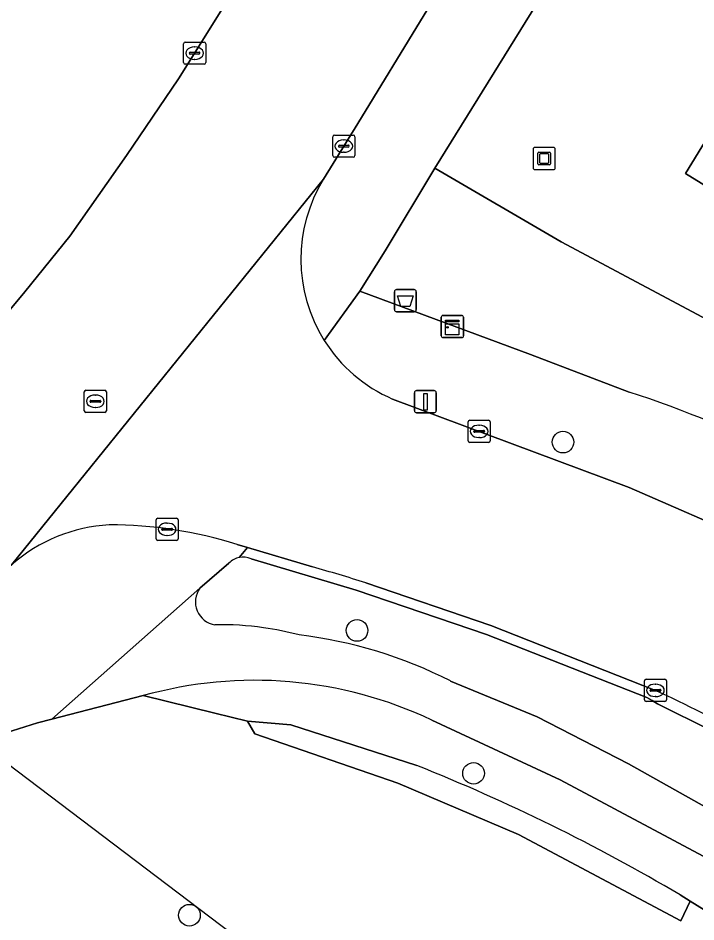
# Model space of a CAD drawing. Extents: x 162803 to 163818, y 381639 to 382475.
# Drawn here: x 162925.14 to 162955.77, y 382094.35 to 382135.2 of the extents above; entities that cross this region are included whole.
import ezdxf

# ---------------------------------------------------------------- set-up
doc = ezdxf.new("R2010")
doc.units = 0
for name, color, linetype in [('IMGEO_Afvalbak', 7, 'Continuous'), ('IMGEO_Berm_groen', 7, 'Continuous'), ('IMGEO_Boom', 7, 'Continuous'), ('IMGEO_Duiker', 7, 'Continuous'), ('IMGEO_Groenvoorziening', 7, 'Continuous'), ('IMGEO_Haag', 7, 'Continuous'), ('IMGEO_Kast', 7, 'Continuous'), ('IMGEO_Kolk', 7, 'Continuous'), ('IMGEO_Kunstobject', 7, 'Continuous'), ('IMGEO_Lichtmast', 7, 'Continuous'), ('IMGEO_Rijbaan_lokaal_gesloten', 7, 'Continuous'), ('IMGEO_Rioolput', 7, 'Continuous'), ('IMGEO_Voetpad_open', 7, 'Continuous')]:
    doc.layers.add(name, color=color, linetype=linetype)

msp = doc.modelspace()

# ---------------------------------------------------------------- linework, layer by layer
at = {"layer": 'IMGEO_Afvalbak'}
for p, q in [((162942.146, 382122.031), (162942.146, 382122.831)), ((162942.146, 382122.831), (162942.146, 382122.031)), ((162942.246, 382122.931), (162943.036, 382122.931)), ((162943.036, 382122.931), (162942.246, 382122.931)), ((162943.136, 382122.831), (162943.136, 382122.031)), ((162943.136, 382122.031), (162943.136, 382122.831)), ((162943.036, 382121.931), (162942.246, 382121.931)), ((162942.246, 382121.931), (162943.036, 382121.931))]:
    msp.add_line(p, q, dxfattribs=at)
msp.add_lwpolyline([(162942.289, 382122.645), (162942.993, 382122.645), (162942.844, 382122.175), (162942.438, 382122.175), (162942.289, 382122.645)], dxfattribs=at)
for centre, start, end in [((162942.246, 382122.831), 90, 180), ((162942.246, 382122.831), 90, 180), ((162943.036, 382122.831), 0, 90), ((162943.036, 382122.831), 360, 90), ((162942.246, 382122.031), 180, 270), ((162942.246, 382122.031), 180, 270), ((162943.036, 382122.031), 270, 0), ((162943.036, 382122.031), 270, 0)]:
    msp.add_arc(centre, 0.1, start, end, dxfattribs=at)
at = {"layer": 'IMGEO_Berm_groen'}
msp.add_lwpolyline([(162924.182, 382121.333), (162925.442, 382122.831), (162927.482, 382125.349), (162930.043, 382128.996), (162932.393, 382132.453), (162938.444, 382142.165), (162943.036, 382149.709), (162947.027, 382156.124), (162953.158, 382165.967), (162956.71, 382171.753), (162963.882, 382183.343), (162967.573, 382189.32), (162970.994, 382194.935), (162976.232, 382203.382), (162977.901, 382206.074)], dxfattribs=at)
at = {"layer": 'IMGEO_Boom'}
for centre in [(162949.766, 382116.04), (162940.457, 382107.527), (162945.725, 382101.07), (162932.881, 382094.658)]:
    msp.add_circle(centre, 0.489, dxfattribs=at)
at = {"layer": 'IMGEO_Duiker'}
msp.add_lwpolyline([(162891.016, 382131.506), (162891.016, 382131.506), (162892.593, 382129.988), (162894.812, 382127.852), (162904.996, 382118.048), (162913.228, 382110.968), (162915.677, 382108.861), (162919.344, 382105.846), (162923.386, 382102.523), (162924.153, 382101.892), (162939.582, 382090.204), (162943.361, 382087.342), (162943.57, 382087.183)], dxfattribs=at)
at = {"layer": 'IMGEO_Groenvoorziening'}
msp.add_lwpolyline([(162964.687, 382143.52), (162965.112, 382144.206), (162965.949, 382145.559), (162965.6, 382145.775), (162965.505, 382145.621), (162964.052, 382146.289), (162957.563, 382150.357), (162956.76, 382149.06), (162943.979, 382128.415), (162949.687, 382125.09), (162961.296, 382118.907), (162961.56, 382119.332), (162963.795, 382122.934), (162955.309, 382128.186)], close=True, dxfattribs=at)
for points in [[(162949.687, 382125.09), (162943.979, 382128.415), (162941.734, 382124.685), (162940.585, 382122.867), (162948.297, 382119.996), (162952.757, 382118.303)], [(162960.01, 382115.318), (162961.188, 382114.725), (162963.057, 382117.813), (162961.296, 382118.907), (162949.687, 382125.09)], [(162934.67, 382110.564), (162933.356, 382109.433)], [(162946.305, 382107.347), (162940.418, 382109.342), (162935.667, 382110.768)], [(162944.68, 382105.243), (162948.601, 382103.625), (162952.721, 382101.507), (162957.157, 382099.01), (162958.885, 382101.806), (162954.037, 382104.216), (162953.795, 382104.36), (162953.553, 382104.503), (162946.305, 382107.347)], [(163000, 382064.141), (162988.306, 382072.452), (162975.64, 382081.142), (162964.013, 382088.892), (162957.595, 382092.972), (162957.972, 382093.775), (162955.509, 382095.286), (162955.095, 382094.405), (162947.756, 382098.312), (162942.304, 382100.629), (162935.833, 382102.859), (162935.503, 382103.431), (162934.025, 382103.793), (162930.797, 382104.582), (162926.669, 382103.516), (162926.014, 382103.347), (162923.417, 382102.535), (162923.386, 382102.523), (162920.985, 382101.569), (162918.543, 382100.297)], [(162930.797, 382104.582), (162934.025, 382103.793), (162935.503, 382103.431), (162937.459, 382103.269), (162943.163, 382101.425)], [(162943.163, 382101.425), (162937.459, 382103.269), (162935.503, 382103.431), (162935.833, 382102.859), (162942.304, 382100.629), (162947.756, 382098.312), (162955.095, 382094.405), (162955.509, 382095.286), (162955.06, 382095.576)], [(162966.225, 382091.127), (162957.229, 382096.722), (162949.64, 382100.771), (162943.839, 382103.472)], [(162955.06, 382095.576), (162955.509, 382095.286), (162957.972, 382093.775), (162966.406, 382088.6), (162979.279, 382080.171), (163010.771, 382057.59), (163010.938, 382058.34)]]:
    msp.add_lwpolyline(points, dxfattribs=at)
for centre, radius, start, end in [((162936.425, 382068.315), 52.588, 63.3536, 71.9068), ((162935.308, 382109.977), 0.868, 65.6077, 101.5228), ((162935.309, 382109.98), 0.866, 101.6055, 137.5653), ((162934.198, 382108.815), 1.045, 143.7455, 261.109), ((162934.313, 382094.024), 13.762, 81.9751, 91.1483), ((162934.29, 382094.07), 13.719, 75.0172, 81.8547), ((162935.411, 382087.047), 20.421, 63.0072, 83.1784), ((162935.836, 382086.615), 18.66, 64.6038, 105.6668), ((162911.112, 382021.208), 86.383, 59.41871, 68.22046), ((162911.112, 382021.208), 86.383, 59.41871, 68.22046)]:
    msp.add_arc(centre, radius, start, end, dxfattribs=at)
at = {"layer": 'IMGEO_Haag'}
for points in [[(162934.67, 382110.564), (162933.356, 382109.433)], [(162946.305, 382107.347), (162940.418, 382109.342), (162935.667, 382110.768)], [(162944.68, 382105.243), (162948.601, 382103.625), (162952.721, 382101.507), (162957.157, 382099.01), (162958.885, 382101.806), (162954.037, 382104.216), (162953.795, 382104.36), (162953.553, 382104.503), (162946.305, 382107.347)], [(162943.163, 382101.425), (162937.459, 382103.269), (162935.503, 382103.431), (162935.833, 382102.859), (162942.304, 382100.629), (162947.756, 382098.312), (162955.095, 382094.405), (162955.509, 382095.286), (162955.06, 382095.576)]]:
    msp.add_lwpolyline(points, dxfattribs=at)
for centre, radius, start, end in [((162935.308, 382109.977), 0.868, 65.6077, 101.5228), ((162935.309, 382109.98), 0.866, 101.6055, 137.5653), ((162934.198, 382108.815), 1.045, 143.7455, 261.109), ((162934.313, 382094.024), 13.762, 81.9751, 91.1483), ((162934.29, 382094.07), 13.719, 75.0172, 81.8547), ((162935.411, 382087.047), 20.421, 63.0072, 83.1784), ((162911.112, 382021.208), 86.383, 59.41871, 68.22046)]:
    msp.add_arc(centre, radius, start, end, dxfattribs=at)
at = {"layer": 'IMGEO_Kast'}
for p, q in [((162944.267, 382120.839), (162944.267, 382121.68)), ((162944.267, 382121.68), (162944.267, 382120.839)), ((162944.342, 382121.764), (162945.183, 382121.764)), ((162945.183, 382121.764), (162944.342, 382121.764)), ((162945.267, 382121.689), (162945.267, 382120.848)), ((162945.267, 382120.848), (162945.267, 382121.689)), ((162945.192, 382120.764), (162944.351, 382120.764)), ((162944.351, 382120.764), (162945.192, 382120.764))]:
    msp.add_line(p, q, dxfattribs=at)
for points in [[(162944.462, 382121.554), (162945.062, 382121.554), (162945.062, 382121.469), (162944.462, 382121.469), (162944.462, 382121.554)], [(162944.462, 382121.379), (162945.062, 382121.379), (162945.062, 382120.89), (162944.462, 382120.89), (162944.462, 382121.379)]]:
    msp.add_lwpolyline(points, dxfattribs=at)
msp.add_circle((162944.546, 382121.228), 0.0377, dxfattribs=at)
for centre, start, end in [((162944.345, 382121.686), 92.4484, 184.2845), ((162944.345, 382121.686), 92.4484, 184.2845), ((162945.189, 382121.686), 2.4484, 94.2845), ((162945.189, 382121.686), 2.4484, 94.2845), ((162944.345, 382120.842), 182.4484, 274.2845), ((162944.345, 382120.842), 182.4484, 274.2845), ((162945.189, 382120.842), 272.4484, 4.2845), ((162945.189, 382120.842), 272.4484, 4.2845)]:
    msp.add_arc(centre, 0.0779, start, end, dxfattribs=at)
at = {"layer": 'IMGEO_Kolk'}
for p, q in [((162932.691, 382134.118), (162933.543, 382134.118)), ((162932.616, 382133.192), (162932.616, 382134.044)), ((162933.104, 382133.898), (162933.129, 382133.898)), ((162933.617, 382134.044), (162933.617, 382133.192)), ((162932.875, 382133.612), (162932.875, 382133.624)), ((162933.313, 382133.575), (162932.915, 382133.575)), ((162932.918, 382133.661), (162933.316, 382133.661)), ((162933.127, 382133.338), (162933.102, 382133.338)), ((162933.359, 382133.624), (162933.359, 382133.612)), ((162933.543, 382133.118), (162932.691, 382133.118)), ((162939.358, 382128.991), (162939.358, 382129.843)), ((162939.433, 382129.917), (162940.285, 382129.917)), ((162939.846, 382129.697), (162939.871, 382129.697)), ((162940.359, 382129.843), (162940.359, 382128.991)), ((162939.617, 382129.411), (162939.617, 382129.423)), ((162940.055, 382129.374), (162939.657, 382129.374)), ((162939.66, 382129.46), (162940.058, 382129.46)), ((162940.101, 382129.423), (162940.101, 382129.411)), ((162940.285, 382128.917), (162939.433, 382128.917)), ((162939.869, 382129.137), (162939.844, 382129.137)), ((162945.552, 382117.026), (162946.404, 382117.026)), ((162945.477, 382116.1), (162945.477, 382116.952)), ((162945.779, 382116.569), (162946.177, 382116.569)), ((162945.965, 382116.806), (162945.99, 382116.806)), ((162946.478, 382116.952), (162946.478, 382116.1)), ((162945.736, 382116.52), (162945.736, 382116.532)), ((162946.174, 382116.483), (162945.776, 382116.483)), ((162945.988, 382116.246), (162945.963, 382116.246)), ((162946.22, 382116.532), (162946.22, 382116.52)), ((162946.404, 382116.026), (162945.552, 382116.026)), ((162931.372, 382111.673), (162931.372, 382112.525)), ((162931.447, 382112.599), (162932.299, 382112.599)), ((162932.373, 382112.525), (162932.373, 382111.673)), ((162931.631, 382112.093), (162931.631, 382112.105)), ((162931.674, 382112.142), (162932.072, 382112.142)), ((162931.86, 382112.379), (162931.885, 382112.379)), ((162932.115, 382112.105), (162932.115, 382112.093)), ((162932.069, 382112.056), (162931.671, 382112.056)), ((162931.883, 382111.819), (162931.858, 382111.819)), ((162932.299, 382111.599), (162931.447, 382111.599)), ((162953.444, 382104.394), (162953.444, 382105.246)), ((162953.519, 382105.32), (162954.371, 382105.32)), ((162954.445, 382105.246), (162954.445, 382104.394)), ((162953.703, 382104.814), (162953.703, 382104.826)), ((162954.141, 382104.777), (162953.743, 382104.777)), ((162953.746, 382104.863), (162954.144, 382104.863)), ((162953.932, 382105.1), (162953.957, 382105.1)), ((162954.187, 382104.826), (162954.187, 382104.814)), ((162954.371, 382104.32), (162953.519, 382104.32)), ((162953.955, 382104.54), (162953.93, 382104.54))]:
    msp.add_line(p, q, dxfattribs=at)
for points in [[(162932.691, 382134.118), (162933.543, 382134.118)], [(162932.616, 382133.192), (162932.616, 382134.044)], [(162933.617, 382134.044), (162933.617, 382133.192)], [(162933.543, 382133.118), (162932.691, 382133.118)], [(162939.358, 382128.991), (162939.358, 382129.843)], [(162939.433, 382129.917), (162940.285, 382129.917)], [(162940.359, 382129.843), (162940.359, 382128.991)], [(162940.285, 382128.917), (162939.433, 382128.917)], [(162945.552, 382117.026), (162946.404, 382117.026)], [(162945.477, 382116.1), (162945.477, 382116.952)], [(162946.478, 382116.952), (162946.478, 382116.1)], [(162946.404, 382116.026), (162945.552, 382116.026)], [(162931.372, 382111.673), (162931.372, 382112.525)], [(162931.447, 382112.599), (162932.299, 382112.599)], [(162932.373, 382112.525), (162932.373, 382111.673)], [(162932.299, 382111.599), (162931.447, 382111.599)], [(162953.444, 382104.394), (162953.444, 382105.246)], [(162953.519, 382105.32), (162954.371, 382105.32)], [(162954.445, 382105.246), (162954.445, 382104.394)], [(162954.371, 382104.32), (162953.519, 382104.32)]]:
    msp.add_lwpolyline(points, dxfattribs=at)
for centre, radius, start, end in [((162932.693, 382134.042), 0.0765, 91.552, 178.448), ((162932.693, 382134.042), 0.0765, 91.552, 178.448), ((162933.541, 382134.042), 0.0765, 1.552, 88.448), ((162933.541, 382134.042), 0.0765, 1.552, 88.448), ((162932.915, 382133.621), 0.0403, 85.8775, 175.7526), ((162932.912, 382133.611), 0.0366, 178.938, 274.7102), ((162933.316, 382133.618), 0.043, 264.8664, 352.4533), ((162933.32, 382133.623), 0.0386, 1.7309, 96.639), ((162932.693, 382133.194), 0.0765, 181.552, 268.448), ((162932.693, 382133.194), 0.0765, 181.552, 268.448), ((162933.541, 382133.194), 0.0765, 271.552, 358.448), ((162933.541, 382133.194), 0.0765, 271.552, 358.448), ((162939.435, 382129.841), 0.0765, 91.552, 178.448), ((162939.435, 382129.841), 0.0765, 91.552, 178.448), ((162940.283, 382129.841), 0.0765, 1.552, 88.448), ((162940.283, 382129.841), 0.0765, 1.552, 88.448), ((162939.657, 382129.42), 0.0403, 85.8775, 175.7526), ((162939.654, 382129.41), 0.0366, 178.938, 274.7102), ((162940.058, 382129.417), 0.043, 264.8664, 352.4533), ((162940.062, 382129.422), 0.0386, 1.7309, 96.639), ((162939.435, 382128.993), 0.0765, 181.552, 268.448), ((162939.435, 382128.993), 0.0765, 181.552, 268.448), ((162940.283, 382128.993), 0.0765, 271.552, 358.448), ((162940.283, 382128.993), 0.0765, 271.552, 358.448), ((162945.554, 382116.95), 0.0765, 91.552, 178.448), ((162945.554, 382116.95), 0.0765, 91.552, 178.448), ((162946.402, 382116.95), 0.0765, 1.552, 88.448), ((162946.402, 382116.95), 0.0765, 1.552, 88.448), ((162945.776, 382116.529), 0.0403, 85.8775, 175.7526), ((162946.181, 382116.531), 0.0386, 1.7309, 96.639), ((162945.773, 382116.519), 0.0366, 178.938, 274.7102), ((162946.177, 382116.526), 0.043, 264.8664, 352.4533), ((162945.554, 382116.102), 0.0765, 181.552, 268.448), ((162945.554, 382116.102), 0.0765, 181.552, 268.448), ((162946.402, 382116.102), 0.0765, 271.552, 358.448), ((162946.402, 382116.102), 0.0765, 271.552, 358.448), ((162931.449, 382112.523), 0.0765, 91.552, 178.448), ((162931.449, 382112.523), 0.0765, 91.552, 178.448), ((162932.297, 382112.523), 0.0765, 1.552, 88.448), ((162932.297, 382112.523), 0.0765, 1.552, 88.448), ((162931.671, 382112.102), 0.0403, 85.8775, 175.7526), ((162931.668, 382112.092), 0.0366, 178.938, 274.7102), ((162932.072, 382112.099), 0.043, 264.8664, 352.4533), ((162932.076, 382112.104), 0.0386, 1.7309, 96.639), ((162931.449, 382111.675), 0.0765, 181.552, 268.448), ((162931.449, 382111.675), 0.0765, 181.552, 268.448), ((162932.297, 382111.675), 0.0765, 271.552, 358.448), ((162932.297, 382111.675), 0.0765, 271.552, 358.448), ((162953.521, 382105.244), 0.0765, 91.552, 178.448), ((162953.521, 382105.244), 0.0765, 91.552, 178.448), ((162954.369, 382105.244), 0.0765, 1.552, 88.448), ((162954.369, 382105.244), 0.0765, 1.552, 88.448), ((162953.743, 382104.823), 0.0403, 85.8775, 175.7526), ((162953.74, 382104.813), 0.0366, 178.938, 274.7102), ((162954.144, 382104.82), 0.043, 264.8664, 352.4533), ((162954.148, 382104.825), 0.0386, 1.7309, 96.639), ((162953.521, 382104.396), 0.0765, 181.552, 268.448), ((162953.521, 382104.396), 0.0765, 181.552, 268.448), ((162954.369, 382104.396), 0.0765, 271.552, 358.448), ((162954.369, 382104.396), 0.0765, 271.552, 358.448)]:
    msp.add_arc(centre, radius, start, end, dxfattribs=at)
for centre, major_axis, ratio, start_param, end_param in [((162933.103, 382133.618), (-0.387, 0.002), 0.722429, 4.712389, 7.853982), ((162933.128, 382133.618), (-0.39, 0.002), 0.717154, 1.570796, 4.712389), ((162939.845, 382129.417), (-0.387, 0.002), 0.722429, 4.712389, 7.853982), ((162939.87, 382129.417), (-0.39, 0.002), 0.717154, 1.570796, 4.712389), ((162945.964, 382116.526), (-0.387, 0.002), 0.722429, 4.712389, 7.853982), ((162945.989, 382116.526), (-0.39, 0.002), 0.717154, 1.570796, 4.712389), ((162931.859, 382112.099), (-0.387, 0.002), 0.722429, 4.712389, 7.853982), ((162931.884, 382112.099), (-0.39, 0.002), 0.717154, 1.570796, 4.712389), ((162953.931, 382104.82), (-0.387, 0.002), 0.722429, 4.712389, 7.853982), ((162953.956, 382104.82), (-0.39, 0.002), 0.717154, 1.570796, 4.712389)]:
    msp.add_ellipse(centre, major_axis=major_axis, ratio=ratio, start_param=start_param, end_param=end_param, dxfattribs=at)
at = {"layer": 'IMGEO_Kunstobject'}
for p, q in [((162948.415, 382129.272), (162948.415, 382128.431)), ((162948.415, 382129.272), (162948.415, 382128.431)), ((162949.331, 382129.356), (162948.49, 382129.356)), ((162949.331, 382129.356), (162948.49, 382129.356)), ((162949.415, 382128.44), (162949.415, 382129.281)), ((162949.415, 382128.44), (162949.415, 382129.281)), ((162948.629, 382128.62), (162948.629, 382129.094)), ((162948.679, 382129.144), (162949.153, 382129.144)), ((162948.709, 382129.044), (162948.709, 382128.67)), ((162949.103, 382129.064), (162948.729, 382129.064)), ((162949.123, 382128.67), (162949.123, 382129.044)), ((162949.203, 382129.094), (162949.203, 382128.62)), ((162949.153, 382128.57), (162948.679, 382128.57)), ((162948.729, 382128.65), (162949.103, 382128.65)), ((162948.499, 382128.356), (162949.34, 382128.356)), ((162948.499, 382128.356), (162949.34, 382128.356))]:
    msp.add_line(p, q, dxfattribs=at)
for centre, radius, start, end in [((162948.493, 382129.278), 0.0779, 92.4484, 184.2845), ((162948.493, 382129.278), 0.0779, 92.4484, 184.2845), ((162949.337, 382129.278), 0.0779, 2.4484, 94.2845), ((162949.337, 382129.278), 0.0779, 2.4484, 94.2845), ((162948.679, 382129.094), 0.05, 90, 180), ((162948.729, 382129.044), 0.02, 90, 180), ((162949.103, 382129.044), 0.02, 360, 90), ((162949.153, 382129.094), 0.05, 360, 90), ((162948.493, 382128.434), 0.0779, 182.4484, 274.2845), ((162948.493, 382128.434), 0.0779, 182.4484, 274.2845), ((162948.679, 382128.62), 0.05, 180, 270), ((162948.729, 382128.67), 0.02, 180, 270), ((162949.103, 382128.67), 0.02, 270, 0), ((162949.153, 382128.62), 0.05, 270, 0), ((162949.337, 382128.434), 0.0779, 272.4484, 4.2845), ((162949.337, 382128.434), 0.0779, 272.4484, 4.2845)]:
    msp.add_arc(centre, radius, start, end, dxfattribs=at)
at = {"layer": 'IMGEO_Lichtmast'}
for p, q in [((162943.05, 382117.466), (162943.05, 382118.266)), ((162943.05, 382118.266), (162943.05, 382117.466)), ((162943.15, 382118.366), (162943.94, 382118.366)), ((162943.94, 382118.366), (162943.15, 382118.366)), ((162944.04, 382118.266), (162944.04, 382117.466)), ((162944.04, 382117.466), (162944.04, 382118.266)), ((162943.94, 382117.366), (162943.15, 382117.366)), ((162943.15, 382117.366), (162943.94, 382117.366))]:
    msp.add_line(p, q, dxfattribs=at)
msp.add_lwpolyline([(162943.47, 382118.241), (162943.62, 382118.241), (162943.62, 382117.491), (162943.47, 382117.491), (162943.47, 382118.241)], dxfattribs=at)
for centre, start, end in [((162943.15, 382118.266), 90, 180), ((162943.15, 382118.266), 90, 180), ((162943.94, 382118.266), 0, 90), ((162943.94, 382118.266), 360, 90), ((162943.15, 382117.466), 180, 270), ((162943.15, 382117.466), 180, 270), ((162943.94, 382117.466), 270, 0), ((162943.94, 382117.466), 270, 0)]:
    msp.add_arc(centre, 0.1, start, end, dxfattribs=at)
at = {"layer": 'IMGEO_Rijbaan_lokaal_gesloten'}
for points in [[(162956.73, 382156.768), (162962.742, 382166.43), (162973.097, 382183.191), (162979.497, 382193.55), (162982.698, 382198.597), (162976.232, 382203.382), (162970.994, 382194.935), (162967.573, 382189.32), (162963.882, 382183.343), (162956.71, 382171.753), (162953.158, 382165.967), (162947.027, 382156.124), (162943.036, 382149.709), (162938.444, 382142.165), (162932.393, 382132.453), (162930.043, 382128.996), (162927.482, 382125.349), (162925.442, 382122.831), (162924.182, 382121.333)], [(162914.15, 382101.448), (162919.344, 382105.846), (162924.856, 382110.513), (162938.949, 382127.926), (162940.487, 382130.445), (162943.496, 382135.354), (162951.558, 382148.464), (162956.73, 382156.768)], [(162938.949, 382127.926), (162924.856, 382110.513)], [(162963.662, 382108.852), (162958.288, 382111.581), (162952.764, 382113.993), (162942.065, 382117.986)], [(162935.042, 382111.415), (162935.512, 382111.275), (162938.446, 382110.401)], [(162940.857, 382109.679), (162946.5, 382107.754), (162953.945, 382104.82)]]:
    msp.add_lwpolyline(points, dxfattribs=at)
for centre, radius, start, end in [((162944.799, 382124.301), 6.882, 148.216, 212.1614), ((162944.796, 382124.299), 6.878, 212.156, 246.6048), ((162929.673, 382104.958), 7.353, 93.2455, 130.9308), ((162929.26, 382092.951), 19.348, 72.6136, 90.0101), ((162918.192, 382038.379), 74.816, 72.36535, 74.29286), ((162916.841, 382025.638), 87.444, 58.79685, 64.8929)]:
    msp.add_arc(centre, radius, start, end, dxfattribs=at)
at = {"layer": 'IMGEO_Rioolput'}
for p, q in [((162928.129, 382117.459), (162928.129, 382118.311)), ((162928.204, 382118.385), (162929.056, 382118.385)), ((162929.13, 382118.311), (162929.13, 382117.459)), ((162928.388, 382117.879), (162928.388, 382117.891)), ((162928.826, 382117.842), (162928.428, 382117.842)), ((162928.431, 382117.928), (162928.829, 382117.928)), ((162928.617, 382118.165), (162928.642, 382118.165)), ((162928.872, 382117.891), (162928.872, 382117.879)), ((162929.056, 382117.385), (162928.204, 382117.385)), ((162928.64, 382117.605), (162928.615, 382117.605))]:
    msp.add_line(p, q, dxfattribs=at)
for points in [[(162928.129, 382117.459), (162928.129, 382118.311)], [(162928.204, 382118.385), (162929.056, 382118.385)], [(162929.13, 382118.311), (162929.13, 382117.459)], [(162929.056, 382117.385), (162928.204, 382117.385)]]:
    msp.add_lwpolyline(points, dxfattribs=at)
for centre, radius, start, end in [((162928.206, 382118.309), 0.0765, 91.552, 178.448), ((162928.206, 382118.309), 0.0765, 91.552, 178.448), ((162929.054, 382118.309), 0.0765, 1.552, 88.448), ((162929.054, 382118.309), 0.0765, 1.552, 88.448), ((162928.428, 382117.888), 0.0403, 85.8775, 175.7526), ((162928.425, 382117.878), 0.0366, 178.938, 274.7102), ((162928.829, 382117.885), 0.043, 264.8664, 352.4533), ((162928.833, 382117.89), 0.0386, 1.7309, 96.639), ((162928.206, 382117.461), 0.0765, 181.552, 268.448), ((162928.206, 382117.461), 0.0765, 181.552, 268.448), ((162929.054, 382117.461), 0.0765, 271.552, 358.448), ((162929.054, 382117.461), 0.0765, 271.552, 358.448)]:
    msp.add_arc(centre, radius, start, end, dxfattribs=at)
for centre, major_axis, ratio, start_param, end_param in [((162928.616, 382117.885), (-0.387, 0.002), 0.722429, 4.712389, 7.853982), ((162928.641, 382117.885), (-0.39, 0.002), 0.717154, 1.570796, 4.712389)]:
    msp.add_ellipse(centre, major_axis=major_axis, ratio=ratio, start_param=start_param, end_param=end_param, dxfattribs=at)
at = {"layer": 'IMGEO_Voetpad_open'}
for points in [[(162983.726, 382199.812), (162982.698, 382198.597), (162979.497, 382193.55), (162973.097, 382183.191), (162962.742, 382166.43), (162956.73, 382156.768), (162951.558, 382148.464), (162943.496, 382135.354), (162940.487, 382130.445), (162938.949, 382127.926)], [(162938.973, 382120.638), (162940.585, 382122.867), (162941.734, 382124.685), (162943.979, 382128.415), (162956.76, 382149.06), (162957.563, 382150.357), (162960.061, 382154.39), (162961.039, 382155.97), (162985.712, 382195.825)], [(162948.297, 382119.996), (162940.585, 382122.867), (162938.973, 382120.638)], [(162952.757, 382118.303), (162948.297, 382119.996)], [(162942.065, 382117.986), (162952.764, 382113.993), (162958.288, 382111.581), (162963.662, 382108.852)], [(162935.135, 382110.828), (162935.512, 382111.275), (162935.042, 382111.415)], [(162938.446, 382110.401), (162935.512, 382111.275), (162935.135, 382110.828)], [(162933.356, 382109.433), (162934.67, 382110.564)], [(162935.667, 382110.768), (162940.418, 382109.342), (162946.305, 382107.347), (162953.553, 382104.503), (162953.795, 382104.36), (162954.037, 382104.216), (162958.885, 382101.806), (162960.935, 382100.698), (162961.071, 382100.624), (162961.188, 382100.561), (162971.736, 382094.304), (162983.8, 382086.177), (163000, 382074.679), (163000.959, 382073.995), (163003.733, 382071.977)], [(162953.945, 382104.82), (162946.5, 382107.754), (162940.857, 382109.679)], [(162918.543, 382100.297), (162920.985, 382101.569), (162923.386, 382102.523), (162923.417, 382102.535), (162926.014, 382103.347), (162926.669, 382103.516), (162933.356, 382109.433)], [(162933.356, 382109.433), (162926.669, 382103.516), (162930.797, 382104.582)], [(162967.324, 382092.842), (162959.31, 382097.746), (162958.252, 382098.394), (162957.408, 382098.869), (162957.157, 382099.01), (162952.721, 382101.507), (162948.601, 382103.625), (162944.68, 382105.243)], [(162943.839, 382103.472), (162949.64, 382100.771), (162957.229, 382096.722), (162966.225, 382091.127)]]:
    msp.add_lwpolyline(points, dxfattribs=at)
msp.add_lwpolyline([(162965.989, 382143.696), (162965.112, 382144.206), (162964.687, 382143.52), (162955.309, 382128.186), (162963.795, 382122.934), (162963.914, 382123.126), (162963.885, 382123.144), (162956.196, 382127.87), (162956.304, 382128.046)], close=True, dxfattribs=at)
for centre, radius, start, end in [((162944.799, 382124.301), 6.882, 148.216, 212.1614), ((162944.796, 382124.299), 6.878, 212.156, 246.6048), ((162936.425, 382068.315), 52.588, 63.3536, 71.9068), ((162929.673, 382104.958), 7.353, 93.2455, 130.9308), ((162929.26, 382092.951), 19.348, 72.6136, 90.0101), ((162935.308, 382109.977), 0.868, 65.6077, 101.5228), ((162935.309, 382109.98), 0.866, 101.6055, 137.5653), ((162918.192, 382038.379), 74.816, 72.36535, 74.29286), ((162934.198, 382108.815), 1.045, 143.7455, 261.109), ((162934.313, 382094.024), 13.762, 81.9751, 91.1483), ((162934.29, 382094.07), 13.719, 75.0172, 81.8547), ((162935.411, 382087.047), 20.421, 63.0072, 83.1784), ((162935.836, 382086.615), 18.66, 64.6038, 105.6668), ((162916.841, 382025.638), 87.444, 58.79685, 64.8929)]:
    msp.add_arc(centre, radius, start, end, dxfattribs=at)

doc.saveas('drawing.dxf')
